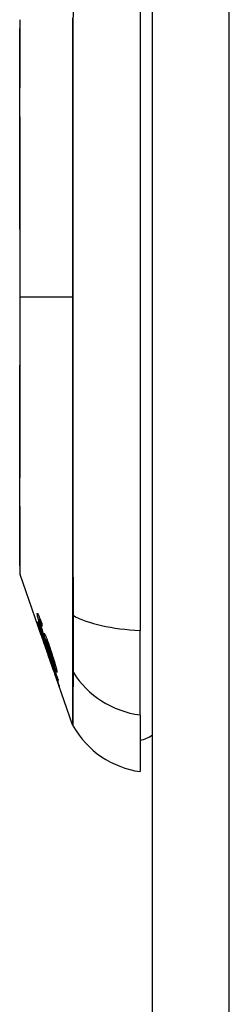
# Model space of a CAD drawing. Header units: inches. Extents: x 14 to 456, y 41 to 215.
# Tile 258 of 361: x 267.059 to 267.329, y 130.004 to 131.27. Entities that reach past the tile are written whole.
import ezdxf

# ---------------------------------------------------------------- set-up
doc = ezdxf.new("R2010")
doc.units = ezdxf.units.IN
doc.header["$MEASUREMENT"] = 0
doc.layers.add('Visible Edges(ANSI)', color=7, linetype='Continuous', lineweight=25)
doc.layers.add('Visible Tangent Edges(ANSI)', color=7, linetype='Continuous', lineweight=25)

msp = doc.modelspace()

# ---------------------------------------------------------------- linework, layer by layer
at = {"layer": 'Visible Edges(ANSI)'}
for p, q in [((267.2303, 116.0535), (267.2303, 145.7735)), ((267.2146, 131.3422), (267.2146, 130.4848)), ((267.0873, 130.4785), (267.0599, 130.5567)), ((267.0831, 130.495), (267.0833, 130.495)), ((267.0847, 130.4988), (267.0859, 130.4988)), ((267.0857, 130.4971), (267.0866, 130.4971)), ((267.0863, 130.4817), (267.0866, 130.4817)), ((267.2146, 130.376), (267.2146, 130.4848)), ((267.0873, 130.4785), (267.0908, 130.4683)), ((267.0888, 130.4781), (267.0892, 130.4781)), ((267.0931, 130.4642), (267.09, 130.473)), ((267.09, 130.473), (267.0904, 130.473)), ((267.0907, 130.4687), (267.0907, 130.4687)), ((267.1031, 130.4332), (267.0908, 130.4683)), ((267.0937, 130.4725), (267.0949, 130.4725)), ((267.0976, 130.4493), (267.0947, 130.4574)), ((267.0948, 130.4656), (267.0952, 130.4656)), ((267.0948, 130.4573), (267.095, 130.4573)), ((267.0972, 130.4506), (267.0974, 130.4506)), ((267.1031, 130.4332), (267.106, 130.425)), ((267.1033, 130.4328), (267.1033, 130.4328)), ((267.1049, 130.4386), (267.1058, 130.4386)), ((267.1276, 130.3632), (267.106, 130.425)), ((267.1077, 130.4203), (267.1079, 130.4203)), ((267.2146, 130.376), (267.2146, 130.3033))]:
    msp.add_line(p, q, dxfattribs=at)
at = {"layer": 'Visible Edges(ANSI)', "flags": 128}
for points in [[(267.0596, 131.2687), (267.0596, 131.2683), (267.0596, 131.267), (267.0596, 131.2649), (267.0596, 131.2619), (267.0596, 131.2581), (267.0596, 131.2534), (267.0596, 131.248), (267.0596, 131.2417), (267.0595, 131.2346), (267.0595, 131.2267), (267.0595, 131.2181), (267.0595, 131.2088), (267.0595, 131.1988), (267.0595, 131.1881), (267.0594, 131.1768), (267.0594, 131.1648), (267.0594, 131.1522), (267.0595, 131.1391), (267.0595, 131.1253), (267.0595, 131.1111), (267.0595, 131.0964), (267.0595, 131.0813), (267.0595, 131.0657), (267.0596, 131.0497), (267.0596, 131.0335), (267.0596, 131.017), (267.0596, 131.0002), (267.0596, 130.9832), (267.0596, 130.966), (267.0596, 130.9487), (267.0596, 130.9313), (267.0596, 130.914), (267.0596, 130.8966), (267.0596, 130.8792), (267.0596, 130.8618), (267.0596, 130.8445), (267.0596, 130.8274), (267.0596, 130.8106), (267.0596, 130.794), (267.0596, 130.7778), (267.0595, 130.7619), (267.0595, 130.7463), (267.0595, 130.731), (267.0595, 130.7162), (267.0595, 130.7019), (267.0595, 130.6881), (267.0594, 130.6748), (267.0594, 130.6622), (267.0594, 130.6503), (267.0595, 130.6389), (267.0595, 130.6282), (267.0595, 130.6182), (267.0595, 130.6089), (267.0595, 130.6003), (267.0595, 130.5924), (267.0596, 130.5853), (267.0596, 130.5791), (267.0596, 130.5736), (267.0596, 130.5689), (267.0596, 130.5651), (267.0596, 130.5622), (267.0596, 130.56), (267.0596, 130.5587), (267.0596, 130.5583)], [(267.0821, 130.5057), (267.0821, 130.5061), (267.0821, 130.5063), (267.0821, 130.5066), (267.0822, 130.5067), (267.0822, 130.5068), (267.0823, 130.5068), (267.0825, 130.5067), (267.0826, 130.5065), (267.0828, 130.5062), (267.083, 130.5058), (267.0832, 130.5054), (267.0835, 130.5048), (267.0838, 130.5042), (267.0841, 130.5035), (267.0844, 130.5028), (267.0847, 130.502), (267.0851, 130.5011), (267.0854, 130.5001), (267.0858, 130.4991), (267.0862, 130.4981), (267.0866, 130.497), (267.087, 130.4959), (267.0874, 130.4948), (267.0878, 130.4936)], [(267.0855, 130.4923), (267.0853, 130.4931), (267.085, 130.4939), (267.0848, 130.4946), (267.0846, 130.4954), (267.0844, 130.4962), (267.0841, 130.4969), (267.0839, 130.4976), (267.0838, 130.4983), (267.0836, 130.4989), (267.0834, 130.4996), (267.0832, 130.5002), (267.0831, 130.5008), (267.0829, 130.5013), (267.0828, 130.5019), (267.0827, 130.5024), (267.0826, 130.5029), (267.0825, 130.5033), (267.0824, 130.5038), (267.0823, 130.5041), (267.0823, 130.5045), (267.0822, 130.5049), (267.0822, 130.5052), (267.0821, 130.5055), (267.0821, 130.5057)], [(267.0831, 130.495), (267.0831, 130.4951), (267.0831, 130.4951), (267.0831, 130.4952), (267.0831, 130.4952), (267.0831, 130.4952), (267.0831, 130.4953), (267.0831, 130.4953), (267.0831, 130.4954), (267.0831, 130.4954), (267.0831, 130.4954), (267.083, 130.4955), (267.083, 130.4955), (267.083, 130.4956), (267.083, 130.4956), (267.083, 130.4957), (267.083, 130.4957), (267.083, 130.4957), (267.083, 130.4958), (267.083, 130.4958), (267.083, 130.4959), (267.083, 130.4959), (267.083, 130.4959), (267.083, 130.496), (267.083, 130.496)], [(267.083, 130.496), (267.0841, 130.4929), (267.0851, 130.4899), (267.0862, 130.4868), (267.0873, 130.4837), (267.0884, 130.4806), (267.0894, 130.4775), (267.0905, 130.4744), (267.0916, 130.4712), (267.0927, 130.4681), (267.0937, 130.465), (267.0948, 130.4619), (267.0959, 130.4588), (267.097, 130.4557), (267.098, 130.4526), (267.0991, 130.4495), (267.1002, 130.4464), (267.1013, 130.4433), (267.1023, 130.4402), (267.1034, 130.4371), (267.1045, 130.434), (267.1055, 130.4309), (267.1066, 130.4278), (267.1077, 130.4248), (267.1087, 130.4217)], [(267.09, 130.473), (267.0897, 130.474), (267.0894, 130.475), (267.0891, 130.4761), (267.0887, 130.4771), (267.0884, 130.4781), (267.0881, 130.4791), (267.0878, 130.4801), (267.0875, 130.4811), (267.0872, 130.482), (267.0869, 130.483), (267.0866, 130.4839), (267.0864, 130.4848), (267.0861, 130.4856), (267.0858, 130.4865), (267.0856, 130.4873), (267.0853, 130.4881), (267.0851, 130.4889), (267.0848, 130.4897), (267.0845, 130.4906), (267.0842, 130.4915), (267.084, 130.4923), (267.0837, 130.4932), (267.0834, 130.4941), (267.0831, 130.495)], [(267.0857, 130.4971), (267.0856, 130.4973), (267.0855, 130.4975), (267.0854, 130.4977), (267.0853, 130.4978), (267.0853, 130.498), (267.0852, 130.4982), (267.0851, 130.4983), (267.085, 130.4984), (267.085, 130.4985), (267.0849, 130.4986), (267.0849, 130.4987), (267.0848, 130.4988), (267.0848, 130.4988), (267.0847, 130.4988), (267.0847, 130.4988), (267.0847, 130.4988), (267.0846, 130.4988), (267.0846, 130.4988), (267.0846, 130.4988), (267.0846, 130.4987), (267.0846, 130.4986), (267.0846, 130.4985), (267.0846, 130.4984), (267.0846, 130.4983)], [(267.0846, 130.4983), (267.0846, 130.4982), (267.0846, 130.4981), (267.0846, 130.498), (267.0847, 130.4979), (267.0847, 130.4977), (267.0847, 130.4976), (267.0847, 130.4975), (267.0848, 130.4973), (267.0848, 130.4971), (267.0848, 130.497), (267.0849, 130.4968), (267.0849, 130.4966), (267.085, 130.4964), (267.085, 130.4962), (267.0851, 130.496), (267.0851, 130.4958), (267.0852, 130.4956), (267.0852, 130.4953), (267.0853, 130.4951), (267.0854, 130.4949), (267.0854, 130.4946), (267.0855, 130.4944), (267.0856, 130.4941), (267.0856, 130.4938)], [(267.0964, 130.4597), (267.0959, 130.4611), (267.0954, 130.4625), (267.0949, 130.4639), (267.0945, 130.4654), (267.094, 130.4668), (267.0935, 130.4682), (267.093, 130.4696), (267.0925, 130.4711), (267.092, 130.4725), (267.0915, 130.4739), (267.0911, 130.4753), (267.0906, 130.4767), (267.0901, 130.478), (267.0897, 130.4794), (267.0892, 130.4807), (267.0888, 130.4821), (267.0884, 130.4834), (267.0879, 130.4847), (267.0875, 130.486), (267.0871, 130.4873), (267.0867, 130.4885), (267.0863, 130.4898), (267.0859, 130.4911), (267.0855, 130.4923)], [(267.0856, 130.4938), (267.0862, 130.4919), (267.0868, 130.4898), (267.0875, 130.4877), (267.0882, 130.4854), (267.0888, 130.4834), (267.0894, 130.4816), (267.0899, 130.4801), (267.0902, 130.4791), (267.0905, 130.4782), (267.0908, 130.4774), (267.0911, 130.4765), (267.0914, 130.4757), (267.0917, 130.4748), (267.092, 130.474), (267.0923, 130.4731), (267.0925, 130.4723), (267.0928, 130.4714), (267.0931, 130.4706), (267.0934, 130.4697), (267.0937, 130.4689), (267.094, 130.468), (267.0943, 130.4672), (267.0946, 130.4664), (267.0948, 130.4656)], [(267.0882, 130.4904), (267.0881, 130.4907), (267.088, 130.491), (267.0879, 130.4913), (267.0878, 130.4916), (267.0876, 130.492), (267.0875, 130.4923), (267.0874, 130.4926), (267.0873, 130.4929), (267.0872, 130.4932), (267.0871, 130.4935), (267.087, 130.4938), (267.0869, 130.4941), (267.0868, 130.4944), (267.0866, 130.4946), (267.0865, 130.4949), (267.0864, 130.4952), (267.0863, 130.4954), (267.0862, 130.4957), (267.0861, 130.496), (267.086, 130.4962), (267.086, 130.4964), (267.0859, 130.4967), (267.0858, 130.4969), (267.0857, 130.4971)], [(267.0878, 130.4936), (267.0878, 130.4935), (267.0878, 130.4934), (267.0878, 130.4932), (267.0879, 130.4931), (267.0879, 130.493), (267.0879, 130.4928), (267.0879, 130.4927), (267.0879, 130.4926), (267.0879, 130.4924), (267.088, 130.4923), (267.088, 130.4921), (267.088, 130.492), (267.088, 130.4919), (267.088, 130.4917), (267.088, 130.4916), (267.0881, 130.4915), (267.0881, 130.4913), (267.0881, 130.4912), (267.0881, 130.4911), (267.0881, 130.4909), (267.0882, 130.4908), (267.0882, 130.4907), (267.0882, 130.4905), (267.0882, 130.4904)], [(267.0907, 130.4687), (267.0901, 130.4704), (267.0895, 130.4721), (267.0889, 130.4738), (267.0884, 130.4754), (267.0878, 130.477), (267.0873, 130.4785), (267.0868, 130.48), (267.0863, 130.4812), (267.0859, 130.4823), (267.0856, 130.4832), (267.0853, 130.484), (267.0851, 130.4848), (267.0849, 130.4854), (267.0847, 130.4861), (267.0845, 130.4866), (267.0843, 130.4871), (267.0841, 130.4876), (267.084, 130.488), (267.0839, 130.4883), (267.0838, 130.4886), (267.0837, 130.4888), (267.0837, 130.489), (267.0837, 130.4891), (267.0836, 130.4892)], [(267.0836, 130.4892), (267.0836, 130.4892), (267.0837, 130.4892), (267.0838, 130.489), (267.0839, 130.4887), (267.0841, 130.4883), (267.0843, 130.4878), (267.0845, 130.4872), (267.0847, 130.4865), (267.085, 130.4857), (267.0854, 130.4849), (267.0857, 130.4839), (267.0861, 130.4829), (267.0865, 130.4818), (267.0869, 130.4807), (267.0873, 130.4797), (267.0876, 130.4787), (267.088, 130.4777), (267.0883, 130.4768), (267.0887, 130.4758), (267.089, 130.4748), (267.0894, 130.4738), (267.0897, 130.4728), (267.0901, 130.4718), (267.0904, 130.4708)], [(267.0903, 130.4705), (267.0901, 130.4713), (267.0898, 130.4721), (267.0895, 130.4728), (267.0893, 130.4736), (267.089, 130.4743), (267.0888, 130.475), (267.0885, 130.4757), (267.0883, 130.4764), (267.088, 130.477), (267.0878, 130.4776), (267.0876, 130.4782), (267.0874, 130.4787), (267.0872, 130.4793), (267.087, 130.4797), (267.0869, 130.4801), (267.0868, 130.4805), (267.0866, 130.4808), (267.0865, 130.4811), (267.0864, 130.4813), (267.0864, 130.4815), (267.0863, 130.4816), (267.0863, 130.4817), (267.0863, 130.4817), (267.0863, 130.4817)], [(267.0863, 130.4817), (267.0863, 130.4816), (267.0864, 130.4813), (267.0865, 130.481), (267.0866, 130.4805), (267.0868, 130.4799), (267.087, 130.4793), (267.0873, 130.4786), (267.0875, 130.478), (267.0877, 130.4775), (267.0878, 130.4769), (267.0881, 130.4764), (267.0883, 130.4757), (267.0885, 130.4751), (267.0887, 130.4745), (267.0889, 130.4738), (267.0892, 130.4731), (267.0894, 130.4725), (267.0896, 130.4718), (267.0899, 130.4711), (267.0901, 130.4704), (267.0904, 130.4696), (267.0906, 130.4689), (267.0909, 130.4682), (267.0911, 130.4675)], [(267.0909, 130.4802), (267.0908, 130.4808), (267.0909, 130.4811), (267.0911, 130.481), (267.0914, 130.4806), (267.0918, 130.4799), (267.0923, 130.479), (267.0926, 130.4782), (267.0929, 130.4775), (267.0932, 130.4769), (267.0935, 130.4762), (267.0937, 130.4754), (267.0941, 130.4747), (267.0944, 130.4739), (267.0947, 130.473), (267.095, 130.4721), (267.0954, 130.4712), (267.0957, 130.4702), (267.096, 130.4693), (267.0964, 130.4683), (267.0968, 130.4672), (267.0971, 130.4662), (267.0975, 130.4652), (267.0978, 130.4641), (267.0982, 130.463)], [(267.0948, 130.4656), (267.0946, 130.4663), (267.0944, 130.4671), (267.0942, 130.4678), (267.0939, 130.4685), (267.0937, 130.4692), (267.0935, 130.4699), (267.0933, 130.4706), (267.0931, 130.4712), (267.0929, 130.4719), (267.0927, 130.4726), (267.0925, 130.4732), (267.0923, 130.4739), (267.0922, 130.4746), (267.092, 130.4752), (267.0918, 130.4759), (267.0916, 130.4765), (267.0915, 130.4771), (267.0913, 130.4777), (267.0912, 130.4782), (267.0911, 130.4787), (267.091, 130.4792), (267.091, 130.4796), (267.0909, 130.4799), (267.0909, 130.4802)], [(267.0888, 130.4781), (267.089, 130.4776), (267.0892, 130.4771), (267.0893, 130.4765), (267.0895, 130.476), (267.0896, 130.4755), (267.0898, 130.475), (267.0899, 130.4745), (267.0901, 130.4741), (267.0902, 130.4736), (267.0904, 130.4731), (267.0905, 130.4726), (267.0907, 130.4722), (267.0908, 130.4717), (267.0909, 130.4713), (267.0911, 130.4708), (267.0913, 130.4702), (267.0915, 130.4695), (267.0917, 130.4688), (267.0919, 130.4681), (267.0921, 130.4673), (267.0924, 130.4665), (267.0926, 130.4657), (267.0929, 130.4649), (267.0931, 130.4642)], [(267.1089, 130.4202), (267.1081, 130.4226), (267.1073, 130.425), (267.1064, 130.4274), (267.1056, 130.4298), (267.1048, 130.4322), (267.1039, 130.4346), (267.1031, 130.4371), (267.1023, 130.4395), (267.1014, 130.4419), (267.1006, 130.4443), (267.0997, 130.4467), (267.0989, 130.4491), (267.0981, 130.4516), (267.0972, 130.454), (267.0964, 130.4564), (267.0955, 130.4588), (267.0947, 130.4612), (267.0938, 130.4637), (267.093, 130.4661), (267.0922, 130.4685), (267.0913, 130.4709), (267.0905, 130.4733), (267.0897, 130.4757), (267.0888, 130.4781)], [(267.0948, 130.4573), (267.0946, 130.4578), (267.0943, 130.459), (267.0937, 130.4607), (267.0932, 130.4621), (267.0931, 130.4626), (267.0929, 130.463), (267.0928, 130.4633), (267.0927, 130.4637), (267.0926, 130.4641), (267.0924, 130.4645), (267.0923, 130.4649), (267.0921, 130.4653), (267.092, 130.4657), (267.0919, 130.4661), (267.0917, 130.4666), (267.0916, 130.467), (267.0914, 130.4674), (267.0913, 130.4679), (267.0911, 130.4683), (267.091, 130.4688), (267.0908, 130.4692), (267.0906, 130.4696), (267.0905, 130.4701), (267.0903, 130.4705)], [(267.0904, 130.4708), (267.0907, 130.4701), (267.0909, 130.4694), (267.0911, 130.4687), (267.0914, 130.4681), (267.0916, 130.4674), (267.0918, 130.4667), (267.0921, 130.466), (267.0923, 130.4653), (267.0925, 130.4647), (267.0927, 130.464), (267.093, 130.4634), (267.0932, 130.4627), (267.0934, 130.462), (267.0937, 130.4613), (267.0939, 130.4606), (267.0942, 130.4599), (267.0944, 130.4591), (267.0946, 130.4585), (267.0948, 130.4578), (267.095, 130.4572), (267.0952, 130.4566), (267.0954, 130.4561), (267.0955, 130.4556), (267.0957, 130.4551)], [(267.0911, 130.4675), (267.0911, 130.4676), (267.0911, 130.4676), (267.0911, 130.4677), (267.0911, 130.4677), (267.091, 130.4678), (267.091, 130.4678), (267.091, 130.4679), (267.091, 130.4679), (267.091, 130.468), (267.0909, 130.468), (267.0909, 130.4681), (267.0909, 130.4681), (267.0909, 130.4682), (267.0909, 130.4682), (267.0909, 130.4683), (267.0908, 130.4683), (267.0908, 130.4684), (267.0908, 130.4684), (267.0908, 130.4685), (267.0908, 130.4685), (267.0908, 130.4686), (267.0907, 130.4686), (267.0907, 130.4687), (267.0907, 130.4687)], [(267.0987, 130.4598), (267.0982, 130.4611), (267.0978, 130.4623), (267.0974, 130.4635), (267.097, 130.4647), (267.0966, 130.4658), (267.0962, 130.4669), (267.0958, 130.4679), (267.0954, 130.4688), (267.0951, 130.4697), (267.0948, 130.4703), (267.0946, 130.4709), (267.0944, 130.4713), (267.0942, 130.4716), (267.0941, 130.4719), (267.094, 130.4721), (267.0939, 130.4723), (267.0938, 130.4724), (267.0937, 130.4725), (267.0937, 130.4725), (267.0936, 130.4725), (267.0936, 130.4724), (267.0936, 130.4723), (267.0936, 130.4721), (267.0936, 130.4719)], [(267.0936, 130.4719), (267.0937, 130.4715), (267.0938, 130.4709), (267.0939, 130.4702), (267.0941, 130.4694), (267.0944, 130.4684), (267.0947, 130.4674), (267.095, 130.4664), (267.0952, 130.4655), (267.0955, 130.4646), (267.0957, 130.4638), (267.096, 130.4631), (267.0962, 130.4623), (267.0965, 130.4614), (267.0967, 130.4606), (267.097, 130.4598), (267.0973, 130.4589), (267.0976, 130.4581), (267.0978, 130.4572), (267.0981, 130.4564), (267.0984, 130.4555), (267.0987, 130.4547), (267.099, 130.4539), (267.0993, 130.453), (267.0996, 130.4522)], [(267.0947, 130.4574), (267.0947, 130.4574), (267.0947, 130.4573), (267.0947, 130.4573), (267.0947, 130.4573), (267.0947, 130.4573), (267.0947, 130.4573), (267.0948, 130.4573), (267.0948, 130.4573), (267.0948, 130.4573), (267.0948, 130.4573), (267.0948, 130.4573), (267.0948, 130.4573), (267.0948, 130.4573), (267.0948, 130.4573), (267.0948, 130.4573), (267.0948, 130.4573), (267.0948, 130.4573), (267.0948, 130.4573), (267.0948, 130.4573), (267.0948, 130.4573), (267.0948, 130.4573), (267.0948, 130.4573), (267.0948, 130.4573), (267.0948, 130.4573)], [(267.0957, 130.4551), (267.0958, 130.455), (267.0958, 130.4548), (267.0959, 130.4546), (267.096, 130.4543), (267.0961, 130.4541), (267.0962, 130.4538), (267.0964, 130.4534), (267.0965, 130.4531), (267.0967, 130.4527), (267.0968, 130.4522), (267.097, 130.4518), (267.0972, 130.4513), (267.0974, 130.4508), (267.0976, 130.4502), (267.0978, 130.4495), (267.0982, 130.4486), (267.0985, 130.4475), (267.099, 130.4463), (267.0995, 130.4449), (267.1, 130.4434), (267.1005, 130.4419), (267.1011, 130.4404), (267.1016, 130.4389), (267.1021, 130.4373)], [(267.1074, 130.4319), (267.1074, 130.4308), (267.1069, 130.4315), (267.1058, 130.4339), (267.1048, 130.4363), (267.1044, 130.4374), (267.1041, 130.4383), (267.1037, 130.4393), (267.1033, 130.4404), (267.1029, 130.4414), (267.1025, 130.4425), (267.1021, 130.4436), (267.1017, 130.4448), (267.1013, 130.4459), (267.1008, 130.4471), (267.1004, 130.4483), (267.1, 130.4496), (267.0995, 130.4508), (267.0991, 130.4521), (267.0986, 130.4533), (267.0982, 130.4546), (267.0977, 130.4559), (267.0973, 130.4572), (267.0969, 130.4584), (267.0964, 130.4597)], [(267.0982, 130.463), (267.0987, 130.4614), (267.0993, 130.4598), (267.0998, 130.4582), (267.1003, 130.4566), (267.1009, 130.455), (267.1014, 130.4533), (267.1019, 130.4517), (267.1024, 130.4501), (267.1029, 130.4484), (267.1035, 130.4466), (267.1041, 130.4446), (267.1047, 130.4425), (267.1052, 130.4407), (267.1056, 130.4391), (267.106, 130.4379), (267.1062, 130.4369), (267.1065, 130.4361), (267.1067, 130.4353), (267.1068, 130.4346), (267.107, 130.4339), (267.1071, 130.4333), (267.1072, 130.4328), (267.1073, 130.4323), (267.1074, 130.4319)], [(267.1049, 130.4391), (267.1049, 130.4393), (267.1048, 130.4396), (267.1047, 130.4399), (267.1047, 130.4403), (267.1046, 130.4407), (267.1045, 130.4411), (267.1043, 130.4416), (267.1042, 130.4421), (267.1041, 130.4427), (267.1039, 130.4432), (267.1037, 130.4438), (267.1035, 130.4445), (267.1034, 130.4451), (267.1032, 130.4458), (267.103, 130.4465), (267.1027, 130.4473), (267.1024, 130.4484), (267.1019, 130.4498), (267.1014, 130.4514), (267.1009, 130.4531), (267.1003, 130.4548), (267.0998, 130.4565), (267.0992, 130.4582), (267.0987, 130.4598)], [(267.0972, 130.4506), (267.0972, 130.4506), (267.0972, 130.4506), (267.0972, 130.4505), (267.0972, 130.4505), (267.0972, 130.4505), (267.0972, 130.4504), (267.0972, 130.4504), (267.0972, 130.4503), (267.0972, 130.4503), (267.0973, 130.4502), (267.0973, 130.4502), (267.0973, 130.4501), (267.0973, 130.4501), (267.0973, 130.45), (267.0973, 130.4499), (267.0974, 130.4499), (267.0974, 130.4498), (267.0974, 130.4497), (267.0974, 130.4496), (267.0975, 130.4496), (267.0975, 130.4495), (267.0975, 130.4494), (267.0975, 130.4493), (267.0976, 130.4493)], [(267.1022, 130.4367), (267.1019, 130.4376), (267.1016, 130.4384), (267.1013, 130.4392), (267.101, 130.4401), (267.1007, 130.4409), (267.1004, 130.4417), (267.1002, 130.4425), (267.0999, 130.4432), (267.0996, 130.444), (267.0994, 130.4447), (267.0991, 130.4454), (267.0989, 130.446), (267.0987, 130.4466), (267.0984, 130.4472), (267.0982, 130.4479), (267.098, 130.4484), (267.0978, 130.449), (267.0976, 130.4495), (267.0975, 130.4499), (267.0973, 130.4502), (267.0973, 130.4504), (267.0972, 130.4506), (267.0972, 130.4506), (267.0972, 130.4506)], [(267.0996, 130.4522), (267.0999, 130.4511), (267.1003, 130.45), (267.1007, 130.449), (267.1011, 130.4479), (267.1014, 130.4469), (267.1018, 130.4459), (267.1021, 130.445), (267.1025, 130.444), (267.1028, 130.4431), (267.1031, 130.4423), (267.1034, 130.4416), (267.1037, 130.4409), (267.104, 130.4403), (267.1042, 130.4398), (267.1044, 130.4393), (267.1045, 130.439), (267.1047, 130.4388), (267.1048, 130.4387), (267.1048, 130.4386), (267.1049, 130.4386), (267.1049, 130.4386), (267.1049, 130.4387), (267.1049, 130.4389), (267.1049, 130.4391)], [(267.1021, 130.4373), (267.1029, 130.4353), (267.1035, 130.4333), (267.1042, 130.4313), (267.1049, 130.4293), (267.1056, 130.4274), (267.1062, 130.4256), (267.1068, 130.4239), (267.1073, 130.4223), (267.1078, 130.4209), (267.1081, 130.4198), (267.1085, 130.4188), (267.1087, 130.4179), (267.109, 130.4172), (267.1092, 130.4164), (267.1094, 130.4158), (267.1096, 130.4152), (267.1098, 130.4146), (267.11, 130.4142), (267.1101, 130.4138), (267.1102, 130.4135), (267.1103, 130.4132), (267.1103, 130.413), (267.1104, 130.4128), (267.1104, 130.4128)], [(267.1077, 130.4203), (267.1077, 130.4204), (267.1077, 130.4206), (267.1076, 130.4209), (267.1075, 130.4212), (267.1073, 130.4217), (267.1071, 130.4222), (267.1069, 130.4229), (267.1067, 130.4235), (267.1065, 130.4242), (267.1062, 130.425), (267.106, 130.4257), (267.1057, 130.4264), (267.1055, 130.4272), (267.1052, 130.4279), (267.1049, 130.4287), (267.1047, 130.4296), (267.1044, 130.4304), (267.1041, 130.4313), (267.1038, 130.4322), (267.1035, 130.4331), (267.1031, 130.434), (267.1028, 130.4349), (267.1025, 130.4358), (267.1022, 130.4367)], [(267.1027, 130.4344), (267.1031, 130.4333), (267.1035, 130.4322), (267.1039, 130.4311), (267.1042, 130.43), (267.1046, 130.429), (267.105, 130.428), (267.1053, 130.427), (267.1057, 130.426), (267.106, 130.4251), (267.1063, 130.4242), (267.1066, 130.4235), (267.1068, 130.4229), (267.107, 130.4224), (267.1071, 130.422), (267.1072, 130.4216), (267.1073, 130.4213), (267.1074, 130.421), (267.1075, 130.4208), (267.1076, 130.4206), (267.1076, 130.4205), (267.1077, 130.4204), (267.1077, 130.4203), (267.1077, 130.4203), (267.1077, 130.4203)], [(267.1033, 130.4328), (267.1033, 130.4328), (267.1032, 130.4329), (267.1032, 130.433), (267.1032, 130.433), (267.1032, 130.4331), (267.1031, 130.4332), (267.1031, 130.4332), (267.1031, 130.4333), (267.1031, 130.4334), (267.103, 130.4334), (267.103, 130.4335), (267.103, 130.4336), (267.103, 130.4337), (267.103, 130.4337), (267.1029, 130.4338), (267.1029, 130.4339), (267.1029, 130.4339), (267.1029, 130.434), (267.1028, 130.4341), (267.1028, 130.4341), (267.1028, 130.4342), (267.1028, 130.4343), (267.1027, 130.4343), (267.1027, 130.4344)], [(267.1104, 130.4128), (267.1104, 130.4127), (267.1103, 130.4128), (267.1102, 130.4131), (267.11, 130.4136), (267.1098, 130.4143), (267.1095, 130.4151), (267.1092, 130.416), (267.1089, 130.4168), (267.1086, 130.4177), (267.1083, 130.4185), (267.108, 130.4193), (267.1077, 130.4202), (267.1074, 130.421), (267.1071, 130.422), (267.1067, 130.423), (267.1064, 130.424), (267.106, 130.425), (267.1056, 130.4261), (267.1053, 130.4271), (267.1049, 130.4282), (267.1045, 130.4293), (267.1041, 130.4305), (267.1037, 130.4316), (267.1033, 130.4328)], [(267.1087, 130.4217), (267.1087, 130.4217), (267.1087, 130.4216), (267.1088, 130.4215), (267.1088, 130.4215), (267.1088, 130.4214), (267.1088, 130.4213), (267.1088, 130.4213), (267.1088, 130.4212), (267.1088, 130.4212), (267.1088, 130.4211), (267.1088, 130.421), (267.1088, 130.421), (267.1088, 130.4209), (267.1089, 130.4209), (267.1089, 130.4208), (267.1089, 130.4207), (267.1089, 130.4207), (267.1089, 130.4206), (267.1089, 130.4205), (267.1089, 130.4205), (267.1089, 130.4204), (267.1089, 130.4204), (267.1089, 130.4203), (267.1089, 130.4202)]]:
    msp.add_lwpolyline(points, dxfattribs=at)
at = {"layer": 'Visible Edges(ANSI)'}
for centre, radius, start, end in [((267.0646, 131.2687), 0.00492, 160.71, 179.8269), ((267.0646, 130.5583), 0.00492, 180.1731, 199.29), ((267.1369, 130.3664), 0.00984, 199.29, 209.8169), ((267.2309, 130.4202), 0.1181, 209.8169, 262.0587), ((267.2067, 130.382), 0.0394, 281.537, 306.8699)]:
    msp.add_arc(centre, radius, start, end, dxfattribs=at)
at = {"layer": 'Visible Tangent Edges(ANSI)'}
for p, q in [((267.3293, 116.0535), (267.3293, 145.7735)), ((267.0596, 130.9135), (267.0599, 130.9135)), ((267.1276, 130.9135), (267.0599, 130.9135)), ((267.0821, 130.5057), (267.0831, 130.5057)), ((267.1276, 130.5052), (267.1276, 130.5047)), ((267.0855, 130.4923), (267.0861, 130.4923)), ((267.0836, 130.4892), (267.0837, 130.4892)), ((267.0909, 130.4802), (267.0916, 130.4802)), ((267.0903, 130.4705), (267.0905, 130.4705)), ((267.0948, 130.4573), (267.095, 130.4573)), ((267.0964, 130.4597), (267.097, 130.4597)), ((267.0987, 130.4598), (267.0993, 130.4598)), ((267.1022, 130.4367), (267.1024, 130.4367)), ((267.1049, 130.4391), (267.1056, 130.4391)), ((267.1276, 130.433), (267.1276, 130.4328)), ((267.1077, 130.4203), (267.1079, 130.4203))]:
    msp.add_line(p, q, dxfattribs=at)
at = {"layer": 'Visible Tangent Edges(ANSI)', "flags": 128}
for points in [[(267.1286, 130.5039), (267.1286, 130.5368), (267.1285, 130.5701), (267.1285, 130.6037), (267.1285, 130.6376), (267.1285, 130.6717), (267.1285, 130.706), (267.1284, 130.7405), (267.1284, 130.7751), (267.1284, 130.8097), (267.1284, 130.8445), (267.1284, 130.8792), (267.1284, 130.9138), (267.1284, 130.9485), (267.1284, 130.9832), (267.1284, 131.0179), (267.1284, 131.0526), (267.1284, 131.0871), (267.1285, 131.1215), (267.1285, 131.1558), (267.1285, 131.1898), (267.1285, 131.2236), (267.1285, 131.257), (267.1286, 131.2902)], [(267.0596, 131.187), (267.0596, 131.1935), (267.0596, 131.1998), (267.0597, 131.2058), (267.0597, 131.2116), (267.0597, 131.2172), (267.0597, 131.2225), (267.0597, 131.2275), (267.0597, 131.2323), (267.0598, 131.2369), (267.0598, 131.2411), (267.0598, 131.2451), (267.0598, 131.2488), (267.0598, 131.2522), (267.0598, 131.2553), (267.0598, 131.2582), (267.0599, 131.2607), (267.0599, 131.2629), (267.0599, 131.2649), (267.0599, 131.2665), (267.0599, 131.2679), (267.0599, 131.269), (267.0599, 131.2697), (267.0599, 131.2702), (267.0599, 131.2703)], [(267.1276, 131.2726), (267.1276, 131.256), (267.1276, 131.2393), (267.1276, 131.2226), (267.1276, 131.2058), (267.1276, 131.1889), (267.1276, 131.172), (267.1276, 131.155), (267.1276, 131.1379), (267.1276, 131.1208), (267.1276, 131.1036), (267.1276, 131.0865), (267.1276, 131.0692), (267.1276, 131.052), (267.1276, 131.0347), (267.1276, 131.0174), (267.1276, 131.0001), (267.1276, 130.9828), (267.1276, 130.9654), (267.1276, 130.9481), (267.1276, 130.9308), (267.1276, 130.9135)], [(267.0596, 131.1424), (267.0596, 131.1444), (267.0596, 131.1464), (267.0596, 131.1484), (267.0596, 131.1503), (267.0596, 131.1523), (267.0596, 131.1542), (267.0596, 131.1562), (267.0596, 131.1581), (267.0596, 131.16), (267.0596, 131.1619), (267.0596, 131.1638), (267.0596, 131.1656), (267.0596, 131.1675), (267.0596, 131.1693), (267.0596, 131.1712), (267.0596, 131.173), (267.0596, 131.1748), (267.0596, 131.1766), (267.0596, 131.1783), (267.0596, 131.1801), (267.0596, 131.1818), (267.0596, 131.1836), (267.0596, 131.1853), (267.0596, 131.187)], [(267.0599, 130.9135), (267.0599, 130.9238), (267.0599, 130.9342), (267.0599, 130.9445), (267.0599, 130.9548), (267.0599, 130.9651), (267.0599, 130.9754), (267.0599, 130.9856), (267.0599, 130.9957), (267.0598, 131.0058), (267.0598, 131.0157), (267.0598, 131.0256), (267.0598, 131.0353), (267.0598, 131.045), (267.0598, 131.0546), (267.0598, 131.0641), (267.0597, 131.0734), (267.0597, 131.0826), (267.0597, 131.0916), (267.0597, 131.1005), (267.0597, 131.1093), (267.0597, 131.1178), (267.0596, 131.1262), (267.0596, 131.1344), (267.0596, 131.1424)], [(267.0596, 130.6846), (267.0596, 130.6927), (267.0596, 130.7009), (267.0597, 130.7093), (267.0597, 130.7179), (267.0597, 130.7267), (267.0597, 130.7356), (267.0597, 130.7446), (267.0597, 130.7538), (267.0598, 130.7631), (267.0598, 130.7725), (267.0598, 130.7821), (267.0598, 130.7917), (267.0598, 130.8015), (267.0598, 130.8114), (267.0598, 130.8213), (267.0599, 130.8314), (267.0599, 130.8415), (267.0599, 130.8517), (267.0599, 130.8619), (267.0599, 130.8722), (267.0599, 130.8826), (267.0599, 130.8929), (267.0599, 130.9032), (267.0599, 130.9135)], [(267.1276, 130.9135), (267.1276, 130.8962), (267.1276, 130.8789), (267.1276, 130.8616), (267.1276, 130.8443), (267.1276, 130.827), (267.1276, 130.8097), (267.1276, 130.7925), (267.1276, 130.7752), (267.1276, 130.7579), (267.1276, 130.7407), (267.1276, 130.7235), (267.1276, 130.7064), (267.1276, 130.6892), (267.1276, 130.6722), (267.1276, 130.6552), (267.1276, 130.6382), (267.1276, 130.6213), (267.1276, 130.6045), (267.1276, 130.5877), (267.1276, 130.571), (267.1276, 130.5544), (267.1276, 130.5379), (267.1276, 130.5216), (267.1276, 130.5052)], [(267.0596, 130.64), (267.0596, 130.6417), (267.0596, 130.6435), (267.0596, 130.6452), (267.0596, 130.6469), (267.0596, 130.6487), (267.0596, 130.6504), (267.0596, 130.6522), (267.0596, 130.654), (267.0596, 130.6558), (267.0596, 130.6576), (267.0596, 130.6595), (267.0596, 130.6613), (267.0596, 130.6632), (267.0596, 130.6651), (267.0596, 130.667), (267.0596, 130.6689), (267.0596, 130.6708), (267.0596, 130.6727), (267.0596, 130.6747), (267.0596, 130.6766), (267.0596, 130.6786), (267.0596, 130.6806), (267.0596, 130.6826), (267.0596, 130.6846)], [(267.0599, 130.5567), (267.0599, 130.5569), (267.0599, 130.5573), (267.0599, 130.5581), (267.0599, 130.5591), (267.0599, 130.5605), (267.0599, 130.5621), (267.0599, 130.5641), (267.0599, 130.5664), (267.0598, 130.5689), (267.0598, 130.5717), (267.0598, 130.5749), (267.0598, 130.5783), (267.0598, 130.582), (267.0598, 130.5859), (267.0598, 130.5902), (267.0597, 130.5947), (267.0597, 130.5995), (267.0597, 130.6046), (267.0597, 130.6099), (267.0597, 130.6154), (267.0597, 130.6212), (267.0596, 130.6273), (267.0596, 130.6335), (267.0596, 130.64)], [(267.1276, 130.5047), (267.1276, 130.5006), (267.1276, 130.4966), (267.1276, 130.4926), (267.1276, 130.4887), (267.1276, 130.4849), (267.1276, 130.4812), (267.1276, 130.4775), (267.1276, 130.4739), (267.1276, 130.4705), (267.1276, 130.4671), (267.1276, 130.4639), (267.1276, 130.4607), (267.1276, 130.4577), (267.1276, 130.4548), (267.1276, 130.452), (267.1276, 130.4493), (267.1276, 130.4468), (267.1276, 130.4444), (267.1276, 130.4421), (267.1276, 130.44), (267.1276, 130.438), (267.1276, 130.4362), (267.1276, 130.4345), (267.1276, 130.433)], [(267.1286, 130.4307), (267.1286, 130.4322), (267.1286, 130.4339), (267.1286, 130.4358), (267.1286, 130.4378), (267.1286, 130.4399), (267.1286, 130.4422), (267.1287, 130.4446), (267.1287, 130.4472), (267.1287, 130.4499), (267.1287, 130.4528), (267.1287, 130.4558), (267.1287, 130.4589), (267.1287, 130.4621), (267.1287, 130.4654), (267.1287, 130.4689), (267.1287, 130.4724), (267.1287, 130.476), (267.1286, 130.4798), (267.1286, 130.4836), (267.1286, 130.4875), (267.1286, 130.4915), (267.1286, 130.4956), (267.1286, 130.4997), (267.1286, 130.5039)], [(267.1276, 130.4328), (267.1276, 130.4272), (267.1276, 130.4218), (267.1276, 130.4166), (267.1276, 130.4117), (267.1276, 130.407), (267.1276, 130.4025), (267.1276, 130.3983), (267.1276, 130.3943), (267.1276, 130.3906), (267.1276, 130.387), (267.1276, 130.3838), (267.1276, 130.3807), (267.1276, 130.3779), (267.1276, 130.3754), (267.1276, 130.3731), (267.1276, 130.371), (267.1276, 130.3692), (267.1276, 130.3676), (267.1276, 130.3662), (267.1276, 130.3651), (267.1276, 130.3643), (267.1276, 130.3637), (267.1276, 130.3633), (267.1276, 130.3632)], [(267.1284, 130.3615), (267.1284, 130.3616), (267.1284, 130.362), (267.1284, 130.3626), (267.1284, 130.3635), (267.1284, 130.3646), (267.1284, 130.3659), (267.1284, 130.3675), (267.1284, 130.3693), (267.1284, 130.3713), (267.1284, 130.3736), (267.1284, 130.3762), (267.1285, 130.3789), (267.1285, 130.3819), (267.1285, 130.3852), (267.1285, 130.3887), (267.1285, 130.3924), (267.1285, 130.3964), (267.1285, 130.4006), (267.1285, 130.405), (267.1285, 130.4097), (267.1286, 130.4146), (267.1286, 130.4197), (267.1286, 130.4251), (267.1286, 130.4307)]]:
    msp.add_lwpolyline(points, dxfattribs=at)
at = {"layer": 'Visible Tangent Edges(ANSI)'}
for centre, major_axis, ratio, start_param, end_param in [((267.1371, 130.5055), (-0.00984, -0.00003), 0.32572, 0.259229, 0.522936), ((267.2309, 130.5234), (-0.1181, 0), 0.32996, 0.523835, 1.432195), ((267.1371, 130.4353), (-0.00984, 0.00008), 0.945463, 0.267645, 0.531352), ((267.2309, 130.4865), (-0.1181, 0), 0.943995, 0.523835, 1.432195)]:
    msp.add_ellipse(centre, major_axis=major_axis, ratio=ratio, start_param=start_param, end_param=end_param, dxfattribs=at)

doc.saveas('drawing.dxf')
